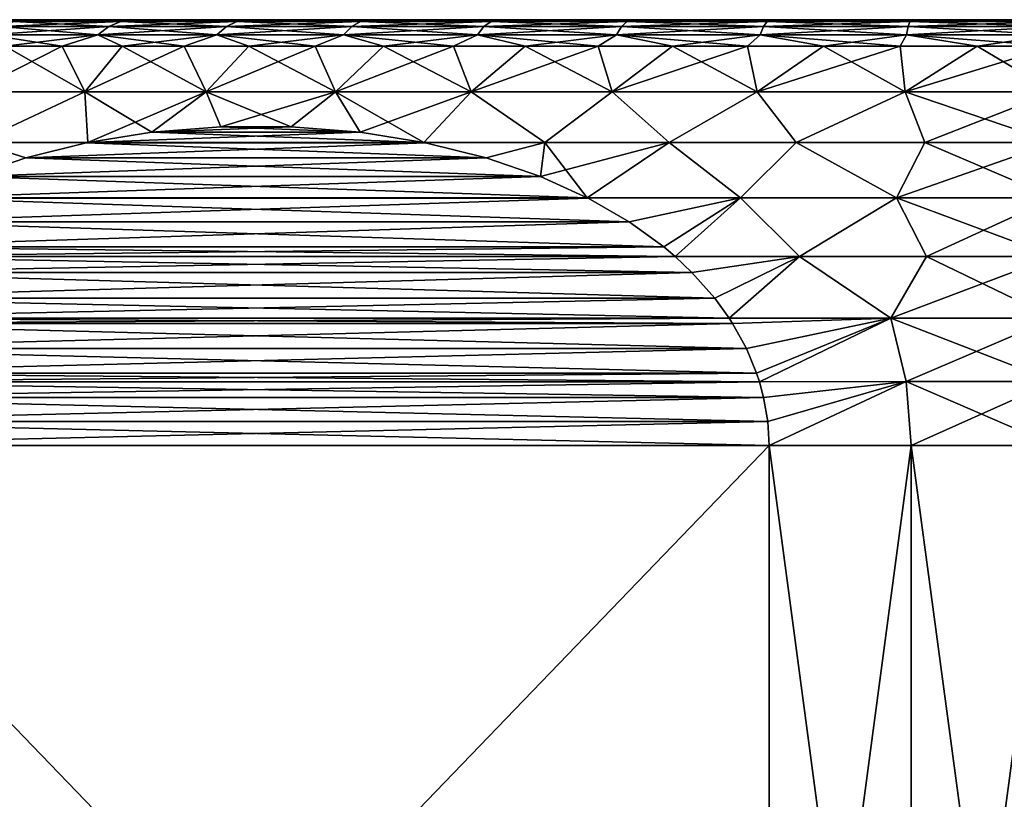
# Model space of a CAD drawing. Header units: metres. Extents: x -109 to 109, y -78 to 121.
# Tile 272 of 656: x -86.22 to -76.97, y 80.6 to 87.93. Entities that reach past the tile are written whole.
import ezdxf

# ---------------------------------------------------------------- set-up
doc = ezdxf.new("R2010")
doc.units = ezdxf.units.M
doc.layers.add('solid_508554_SW0001', color=7, linetype='CONTINUOUS')

msp = doc.modelspace()

# ---------------------------------------------------------------- linework, layer by layer
at = {"layer": 'solid_508554_SW0001'}
for points in [[(-85.270775, 87.909348, -42.687222), (-85.381172, 87.860977, -42.821739), (-86.399124, 87.860977, -41.899124)], [(-86.27607, 87.909348, -41.776073), (-85.270775, 87.909348, -42.687222), (-86.399124, 87.860977, -41.899124)], [(-86.27607, 87.909348, -22.223928), (-86.399124, 87.860977, -22.100878), (-85.381172, 87.860977, -21.178261)], [(-86.388786, 87.925629, -41.403107), (-86.388786, 87.925629, -22.596893), (-85.386513, 87.925629, -21.644503)], [(-86.27607, 87.909348, -22.223928), (-85.386513, 87.925629, -21.644503), (-86.388786, 87.925629, -22.596893)], [(-85.386513, 87.925629, -42.355499), (-86.388786, 87.925629, -41.403107), (-85.386513, 87.925629, -21.644503)], [(-86.27607, 87.909348, -41.776073), (-86.388786, 87.925629, -41.403107), (-85.386513, 87.925629, -42.355499)], [(-85.270775, 87.909348, -21.31278), (-85.386513, 87.925629, -21.644503), (-86.27607, 87.909348, -22.223928)], [(-86.27607, 87.909348, -41.776073), (-85.386513, 87.925629, -42.355499), (-85.270775, 87.909348, -42.687222)], [(-85.270775, 87.909348, -21.31278), (-86.27607, 87.909348, -22.223928), (-85.381172, 87.860977, -21.178261)], [(-85.386513, 87.925629, -42.355499), (-85.386513, 87.925629, -21.644503), (-84.293015, 87.925629, -20.79842)], [(-85.270775, 87.909348, -21.31278), (-84.293015, 87.925629, -20.79842), (-85.386513, 87.925629, -21.644503)], [(-84.293015, 87.925629, -43.20158), (-85.386513, 87.925629, -42.355499), (-84.293015, 87.925629, -20.79842)], [(-85.270775, 87.909348, -42.687222), (-85.386513, 87.925629, -42.355499), (-84.293015, 87.925629, -43.20158)], [(-84.181007, 87.909348, -43.495445), (-84.277687, 87.860977, -43.640137), (-85.381172, 87.860977, -42.821739)], [(-85.270775, 87.909348, -42.687222), (-84.181007, 87.909348, -43.495445), (-85.381172, 87.860977, -42.821739)], [(-85.270775, 87.909348, -21.31278), (-85.381172, 87.860977, -21.178261), (-84.277687, 87.860977, -20.359863)], [(-84.181007, 87.909348, -20.504555), (-84.293015, 87.925629, -20.79842), (-85.270775, 87.909348, -21.31278)], [(-85.270775, 87.909348, -42.687222), (-84.293015, 87.925629, -43.20158), (-84.181007, 87.909348, -43.495445)], [(-84.181007, 87.909348, -20.504555), (-85.270775, 87.909348, -21.31278), (-84.277687, 87.860977, -20.359863)], [(-84.293015, 87.925629, -43.20158), (-84.293015, 87.925629, -20.79842), (-83.119545, 87.925629, -20.067352)], [(-84.181007, 87.909348, -20.504555), (-83.119545, 87.925629, -20.067352), (-84.293015, 87.925629, -20.79842)], [(-83.119545, 87.925629, -43.932648), (-84.293015, 87.925629, -43.20158), (-83.119545, 87.925629, -20.067352)], [(-84.181007, 87.909348, -43.495445), (-84.293015, 87.925629, -43.20158), (-83.119545, 87.925629, -43.932648)], [(-83.017273, 87.909348, -44.192963), (-83.099304, 87.860977, -44.346432), (-84.277687, 87.860977, -43.640137)], [(-84.181007, 87.909348, -43.495445), (-83.017273, 87.909348, -44.192963), (-84.277687, 87.860977, -43.640137)], [(-84.181007, 87.909348, -20.504555), (-84.277687, 87.860977, -20.359863), (-83.099304, 87.860977, -19.653566)], [(-83.017273, 87.909348, -19.807039), (-83.119545, 87.925629, -20.067352), (-84.181007, 87.909348, -20.504555)], [(-84.181007, 87.909348, -43.495445), (-83.119545, 87.925629, -43.932648), (-83.017273, 87.909348, -44.192963)], [(-83.017273, 87.909348, -19.807039), (-84.181007, 87.909348, -20.504555), (-83.099304, 87.860977, -19.653566)], [(-83.119545, 87.925629, -43.932648), (-83.119545, 87.925629, -20.067352), (-81.877983, 87.925629, -19.458717)], [(-83.017273, 87.909348, -19.807039), (-81.877983, 87.925629, -19.458717), (-83.119545, 87.925629, -20.067352)], [(-81.877983, 87.925629, -44.541283), (-83.119545, 87.925629, -43.932648), (-81.877983, 87.925629, -19.458717)], [(-83.017273, 87.909348, -44.192963), (-83.119545, 87.925629, -43.932648), (-81.877983, 87.925629, -44.541283)], [(-81.790771, 87.909348, -44.773052), (-81.857368, 87.860977, -44.933826), (-83.099304, 87.860977, -44.346432)], [(-83.017273, 87.909348, -44.192963), (-81.790771, 87.909348, -44.773052), (-83.099304, 87.860977, -44.346432)], [(-83.017273, 87.909348, -19.807039), (-83.099304, 87.860977, -19.653566), (-81.857368, 87.860977, -19.066174)], [(-81.790771, 87.909348, -19.226946), (-81.877983, 87.925629, -19.458717), (-83.017273, 87.909348, -19.807039)], [(-83.017273, 87.909348, -44.192963), (-81.877983, 87.925629, -44.541283), (-81.790771, 87.909348, -44.773052)], [(-81.790771, 87.909348, -19.226946), (-83.017273, 87.909348, -19.807039), (-81.857368, 87.860977, -19.066174)], [(-81.877983, 87.925629, -44.541283), (-81.877983, 87.925629, -19.458717), (-80.581566, 87.925629, -18.978966)], [(-81.790771, 87.909348, -19.226946), (-80.581566, 87.925629, -18.978966), (-81.877983, 87.925629, -19.458717)], [(-80.581566, 87.925629, -45.021034), (-81.877983, 87.925629, -44.541283), (-80.581566, 87.925629, -18.978966)], [(-81.790771, 87.909348, -44.773052), (-81.877983, 87.925629, -44.541283), (-80.581566, 87.925629, -45.021034)], [(-80.513321, 87.909348, -45.230133), (-80.563835, 87.860977, -45.39666), (-81.857368, 87.860977, -44.933826)], [(-81.790771, 87.909348, -44.773052), (-80.513321, 87.909348, -45.230133), (-81.857368, 87.860977, -44.933826)], [(-81.790771, 87.909348, -19.226946), (-81.857368, 87.860977, -19.066174), (-80.563835, 87.860977, -18.603338)], [(-80.513321, 87.909348, -18.769867), (-80.581566, 87.925629, -18.978966), (-81.790771, 87.909348, -19.226946)], [(-81.790771, 87.909348, -44.773052), (-80.581566, 87.925629, -45.021034), (-80.513321, 87.909348, -45.230133)], [(-80.513321, 87.909348, -18.769867), (-81.790771, 87.909348, -19.226946), (-80.563835, 87.860977, -18.603338)], [(-80.581566, 87.925629, -45.021034), (-80.581566, 87.925629, -18.978966), (-79.242882, 87.925629, -18.632759)], [(-80.513321, 87.909348, -18.769867), (-79.242882, 87.925629, -18.632759), (-80.581566, 87.925629, -18.978966)], [(-79.242882, 87.925629, -45.367241), (-80.581566, 87.925629, -45.021034), (-79.242882, 87.925629, -18.632759)], [(-80.513321, 87.909348, -45.230133), (-80.581566, 87.925629, -45.021034), (-79.242882, 87.925629, -45.367241)], [(-79.197212, 87.909348, -45.559803), (-79.231163, 87.860977, -45.730476), (-80.563835, 87.860977, -45.39666)], [(-80.513321, 87.909348, -45.230133), (-79.197212, 87.909348, -45.559803), (-80.563835, 87.860977, -45.39666)], [(-80.513321, 87.909348, -18.769867), (-80.563835, 87.860977, -18.603338), (-79.231163, 87.860977, -18.269522)], [(-79.197212, 87.909348, -18.440199), (-79.242882, 87.925629, -18.632759), (-80.513321, 87.909348, -18.769867)], [(-80.513321, 87.909348, -45.230133), (-79.242882, 87.925629, -45.367241), (-79.197212, 87.909348, -45.559803)], [(-79.197212, 87.909348, -18.440199), (-80.513321, 87.909348, -18.769867), (-79.231163, 87.860977, -18.269522)], [(-79.242882, 87.925629, -45.367241), (-79.242882, 87.925629, -18.632759), (-77.876259, 87.925629, -18.42383)], [(-79.197212, 87.909348, -18.440199), (-77.876259, 87.925629, -18.42383), (-79.242882, 87.925629, -18.632759)], [(-77.876259, 87.925629, -45.576172), (-79.242882, 87.925629, -45.367241), (-77.876259, 87.925629, -18.42383)], [(-79.197212, 87.909348, -45.559803), (-79.242882, 87.925629, -45.367241), (-77.876259, 87.925629, -45.576172)], [(-77.855133, 87.909348, -45.758881), (-77.872185, 87.860977, -45.932064), (-79.231163, 87.860977, -45.730476)], [(-79.197212, 87.909348, -45.559803), (-77.855133, 87.909348, -45.758881), (-79.231163, 87.860977, -45.730476)], [(-79.197212, 87.909348, -18.440199), (-79.231163, 87.860977, -18.269522), (-77.872185, 87.860977, -18.067938)], [(-77.855133, 87.909348, -18.241119), (-77.876259, 87.925629, -18.42383), (-79.197212, 87.909348, -18.440199)], [(-79.197212, 87.909348, -45.559803), (-77.876259, 87.925629, -45.576172), (-77.855133, 87.909348, -45.758881)], [(-77.855133, 87.909348, -18.241119), (-79.197212, 87.909348, -18.440199), (-77.872185, 87.860977, -18.067938)], [(-77.876259, 87.925629, -45.576172), (-77.876259, 87.925629, -18.42383), (-76.5, 87.925629, -18.354248)], [(-76.5, 87.909348, -18.174547), (-76.5, 87.925629, -18.354248), (-77.876259, 87.925629, -18.42383)], [(-76.5, 87.925629, -45.645752), (-77.876259, 87.925629, -45.576172), (-76.5, 87.925629, -18.354248)], [(-77.855133, 87.909348, -18.241119), (-76.5, 87.909348, -18.174547), (-77.876259, 87.925629, -18.42383)], [(-77.855133, 87.909348, -45.758881), (-77.876259, 87.925629, -45.576172), (-76.5, 87.925629, -45.645752)], [(-77.855133, 87.909348, -18.241119), (-77.872185, 87.860977, -18.067938), (-76.5, 87.860977, -18.000526)], [(-76.5, 87.909348, -45.825455), (-76.5, 87.860977, -45.999474), (-77.872185, 87.860977, -45.932064)], [(-77.855133, 87.909348, -45.758881), (-76.5, 87.909348, -45.825455), (-77.872185, 87.860977, -45.932064)], [(-77.855133, 87.909348, -45.758881), (-76.5, 87.925629, -45.645752), (-76.5, 87.909348, -45.825455)], [(-77.855133, 87.909348, -18.241119), (-76.5, 87.860977, -18.000526), (-76.5, 87.909348, -18.174547)], [(-85.381172, 87.860977, -42.821739), (-85.484245, 87.782089, -42.947338), (-86.514015, 87.782089, -42.014015)], [(-86.399124, 87.860977, -41.899124), (-85.381172, 87.860977, -42.821739), (-86.514015, 87.782089, -42.014015)], [(-86.399124, 87.860977, -22.100878), (-86.514015, 87.782089, -21.985987), (-85.484245, 87.782089, -21.052662)], [(-85.381172, 87.860977, -21.178261), (-86.399124, 87.860977, -22.100878), (-85.484245, 87.782089, -21.052662)], [(-84.277687, 87.860977, -43.640137), (-84.367958, 87.782089, -43.775234), (-85.484245, 87.782089, -42.947338)], [(-85.381172, 87.860977, -42.821739), (-84.277687, 87.860977, -43.640137), (-85.484245, 87.782089, -42.947338)], [(-85.381172, 87.860977, -21.178261), (-85.484245, 87.782089, -21.052662), (-84.367958, 87.782089, -20.224766)], [(-84.277687, 87.860977, -20.359863), (-85.381172, 87.860977, -21.178261), (-84.367958, 87.782089, -20.224766)], [(-83.099304, 87.860977, -44.346432), (-83.175896, 87.782089, -44.489731), (-84.367958, 87.782089, -43.775234)], [(-84.277687, 87.860977, -43.640137), (-83.099304, 87.860977, -44.346432), (-84.367958, 87.782089, -43.775234)], [(-84.277687, 87.860977, -20.359863), (-84.367958, 87.782089, -20.224766), (-83.175896, 87.782089, -19.510271)], [(-83.099304, 87.860977, -19.653566), (-84.277687, 87.860977, -20.359863), (-83.175896, 87.782089, -19.510271)], [(-81.857368, 87.860977, -44.933826), (-81.919548, 87.782089, -45.083939), (-83.175896, 87.782089, -44.489731)], [(-83.099304, 87.860977, -44.346432), (-81.857368, 87.860977, -44.933826), (-83.175896, 87.782089, -44.489731)], [(-83.099304, 87.860977, -19.653566), (-83.175896, 87.782089, -19.510271), (-81.919548, 87.782089, -18.916059)], [(-81.857368, 87.860977, -19.066174), (-83.099304, 87.860977, -19.653566), (-81.919548, 87.782089, -18.916059)], [(-80.563835, 87.860977, -45.39666), (-80.611, 87.782089, -45.552147), (-81.919548, 87.782089, -45.083939)], [(-81.857368, 87.860977, -44.933826), (-80.563835, 87.860977, -45.39666), (-81.919548, 87.782089, -45.083939)], [(-81.857368, 87.860977, -19.066174), (-81.919548, 87.782089, -18.916059), (-80.611, 87.782089, -18.447855)], [(-80.563835, 87.860977, -18.603338), (-81.857368, 87.860977, -19.066174), (-80.611, 87.782089, -18.447855)], [(-79.231163, 87.860977, -45.730476), (-79.262863, 87.782089, -45.889835), (-80.611, 87.782089, -45.552147)], [(-80.563835, 87.860977, -45.39666), (-79.231163, 87.860977, -45.730476), (-80.611, 87.782089, -45.552147)], [(-80.563835, 87.860977, -18.603338), (-80.611, 87.782089, -18.447855), (-79.262863, 87.782089, -18.110163)], [(-79.231163, 87.860977, -18.269522), (-80.563835, 87.860977, -18.603338), (-79.262863, 87.782089, -18.110163)], [(-77.872185, 87.860977, -45.932064), (-77.888115, 87.782089, -46.093761), (-79.262863, 87.782089, -45.889835)], [(-79.231163, 87.860977, -45.730476), (-77.872185, 87.860977, -45.932064), (-79.262863, 87.782089, -45.889835)], [(-79.231163, 87.860977, -18.269522), (-79.262863, 87.782089, -18.110163), (-77.888115, 87.782089, -17.906239)], [(-77.872185, 87.860977, -18.067938), (-79.231163, 87.860977, -18.269522), (-77.888115, 87.782089, -17.906239)], [(-76.5, 87.860977, -45.999474), (-76.5, 87.782089, -46.161953), (-77.888115, 87.782089, -46.093761)], [(-77.872185, 87.860977, -45.932064), (-76.5, 87.860977, -45.999474), (-77.888115, 87.782089, -46.093761)], [(-77.872185, 87.860977, -18.067938), (-77.888115, 87.782089, -17.906239), (-76.5, 87.782089, -17.838045)], [(-77.872185, 87.860977, -18.067938), (-76.5, 87.782089, -17.838045), (-76.5, 87.860977, -18.000526)], [(-86.514015, 87.782089, -42.014015), (-85.484245, 87.782089, -42.947338), (-86.357178, 87.675629, -42.369747)], [(-86.514015, 87.782089, -21.985987), (-86.357178, 87.675629, -21.630253), (-85.819313, 87.675629, -21.144304)], [(-85.484245, 87.782089, -21.052662), (-86.514015, 87.782089, -21.985987), (-85.819313, 87.675629, -21.144304)], [(-85.484245, 87.782089, -42.947338), (-85.819313, 87.675629, -42.855698), (-86.357178, 87.675629, -42.369747)], [(-85.484245, 87.782089, -42.947338), (-85.257515, 87.675629, -43.313778), (-85.819313, 87.675629, -42.855698)], [(-85.484245, 87.782089, -21.052662), (-85.819313, 87.675629, -21.144304), (-85.257515, 87.675629, -20.686222)], [(-85.484245, 87.782089, -42.947338), (-84.367958, 87.782089, -43.775234), (-85.257515, 87.675629, -43.313778)], [(-85.484245, 87.782089, -21.052662), (-85.257515, 87.675629, -20.686222), (-84.673241, 87.675629, -20.257183)], [(-84.367958, 87.782089, -20.224766), (-85.484245, 87.782089, -21.052662), (-84.673241, 87.675629, -20.257183)], [(-84.367958, 87.782089, -43.775234), (-84.673241, 87.675629, -43.742817), (-85.257515, 87.675629, -43.313778)], [(-84.367958, 87.782089, -43.775234), (-84.067986, 87.675629, -44.141712), (-84.673241, 87.675629, -43.742817)], [(-84.367958, 87.782089, -20.224766), (-84.673241, 87.675629, -20.257183), (-84.067986, 87.675629, -19.858286)], [(-84.367958, 87.782089, -43.775234), (-83.175896, 87.782089, -44.489731), (-84.067986, 87.675629, -44.141712)], [(-84.367958, 87.782089, -20.224766), (-84.067986, 87.675629, -19.858286), (-83.443306, 87.675629, -19.490557)], [(-83.175896, 87.782089, -19.510271), (-84.367958, 87.782089, -20.224766), (-83.443306, 87.675629, -19.490557)], [(-83.175896, 87.782089, -44.489731), (-83.443306, 87.675629, -44.509441), (-84.067986, 87.675629, -44.141712)], [(-83.175896, 87.782089, -44.489731), (-82.800804, 87.675629, -44.845058), (-83.443306, 87.675629, -44.509441)], [(-83.175896, 87.782089, -19.510271), (-83.443306, 87.675629, -19.490557), (-82.800804, 87.675629, -19.154942)], [(-83.175896, 87.782089, -44.489731), (-81.919548, 87.782089, -45.083939), (-82.800804, 87.675629, -44.845058)], [(-83.175896, 87.782089, -19.510271), (-82.800804, 87.675629, -19.154942), (-82.14212, 87.675629, -18.852297)], [(-81.919548, 87.782089, -18.916059), (-83.175896, 87.782089, -19.510271), (-82.14212, 87.675629, -18.852297)], [(-81.919548, 87.782089, -45.083939), (-82.14212, 87.675629, -45.147705), (-82.800804, 87.675629, -44.845058)], [(-81.919548, 87.782089, -45.083939), (-81.468964, 87.675629, -45.416595), (-82.14212, 87.675629, -45.147705)], [(-81.919548, 87.782089, -18.916059), (-82.14212, 87.675629, -18.852297), (-81.468964, 87.675629, -18.583403)], [(-81.919548, 87.782089, -45.083939), (-80.611, 87.782089, -45.552147), (-81.468964, 87.675629, -45.416595)], [(-81.919548, 87.782089, -18.916059), (-81.468964, 87.675629, -18.583403), (-80.783043, 87.675629, -18.348949)], [(-80.611, 87.782089, -18.447855), (-81.919548, 87.782089, -18.916059), (-80.783043, 87.675629, -18.348949)], [(-80.611, 87.782089, -45.552147), (-80.783043, 87.675629, -45.651051), (-81.468964, 87.675629, -45.416595)], [(-80.611, 87.782089, -45.552147), (-80.086136, 87.675629, -45.850464), (-80.783043, 87.675629, -45.651051)], [(-80.611, 87.782089, -18.447855), (-80.783043, 87.675629, -18.348949), (-80.086136, 87.675629, -18.149538)], [(-80.611, 87.782089, -45.552147), (-79.262863, 87.782089, -45.889835), (-80.086136, 87.675629, -45.850464)], [(-80.611, 87.782089, -18.447855), (-80.086136, 87.675629, -18.149538), (-79.380013, 87.675629, -17.98568)], [(-79.262863, 87.782089, -18.110163), (-80.611, 87.782089, -18.447855), (-79.380013, 87.675629, -17.98568)], [(-79.262863, 87.782089, -45.889835), (-79.380013, 87.675629, -46.01432), (-80.086136, 87.675629, -45.850464)], [(-79.262863, 87.782089, -45.889835), (-78.666504, 87.675629, -46.142204), (-79.380013, 87.675629, -46.01432)], [(-79.262863, 87.782089, -18.110163), (-79.380013, 87.675629, -17.98568), (-78.666504, 87.675629, -17.857798)], [(-79.262863, 87.782089, -45.889835), (-77.888115, 87.782089, -46.093761), (-78.666504, 87.675629, -46.142204)], [(-79.262863, 87.782089, -18.110163), (-78.666504, 87.675629, -17.857798), (-77.947433, 87.675629, -17.766216)], [(-77.888115, 87.782089, -17.906239), (-79.262863, 87.782089, -18.110163), (-77.947433, 87.675629, -17.766216)], [(-77.888115, 87.782089, -46.093761), (-77.947433, 87.675629, -46.233784), (-78.666504, 87.675629, -46.142204)], [(-77.888115, 87.782089, -46.093761), (-77.224648, 87.675629, -46.288826), (-77.947433, 87.675629, -46.233784)], [(-77.888115, 87.782089, -17.906239), (-77.947433, 87.675629, -17.766216), (-77.224648, 87.675629, -17.711174)], [(-77.888115, 87.782089, -46.093761), (-76.5, 87.782089, -46.161953), (-77.224648, 87.675629, -46.288826)], [(-77.888115, 87.782089, -17.906239), (-77.224648, 87.675629, -17.711174), (-76.5, 87.675629, -17.69281)], [(-76.5, 87.782089, -17.838045), (-77.888115, 87.782089, -17.906239), (-76.5, 87.675629, -17.69281)], [(-76.5, 87.782089, -46.161953), (-76.5, 87.675629, -46.30719), (-77.224648, 87.675629, -46.288826)], [(-85.819313, 87.675629, -42.855698), (-85.609291, 87.248444, -43.583401), (-86.669113, 87.248444, -42.665058)], [(-86.357178, 87.675629, -42.369747), (-85.819313, 87.675629, -42.855698), (-86.669113, 87.248444, -42.665058)], [(-86.357178, 87.675629, -21.630253), (-86.669113, 87.248444, -21.334942), (-85.609291, 87.248444, -20.416599)], [(-85.819313, 87.675629, -21.144304), (-86.357178, 87.675629, -21.630253), (-85.609291, 87.248444, -20.416599)], [(-85.819313, 87.675629, -42.855698), (-85.257515, 87.675629, -43.313778), (-85.609291, 87.248444, -43.583401)], [(-85.257515, 87.675629, -20.686222), (-85.819313, 87.675629, -21.144304), (-85.609291, 87.248444, -20.416599)], [(-84.673241, 87.675629, -43.742817), (-84.466965, 87.248444, -44.396843), (-85.609291, 87.248444, -43.583401)], [(-85.257515, 87.675629, -43.313778), (-84.673241, 87.675629, -43.742817), (-85.609291, 87.248444, -43.583401)], [(-85.257515, 87.675629, -20.686222), (-85.609291, 87.248444, -20.416599), (-84.466965, 87.248444, -19.603157)], [(-84.673241, 87.675629, -20.257183), (-85.257515, 87.675629, -20.686222), (-84.466965, 87.248444, -19.603157)], [(-84.673241, 87.675629, -43.742817), (-84.067986, 87.675629, -44.141712), (-84.466965, 87.248444, -44.396843)], [(-84.067986, 87.675629, -19.858286), (-84.673241, 87.675629, -20.257183), (-84.466965, 87.248444, -19.603157)], [(-83.443306, 87.675629, -44.509441), (-83.252495, 87.248444, -45.098019), (-84.466965, 87.248444, -44.396843)], [(-84.067986, 87.675629, -44.141712), (-83.443306, 87.675629, -44.509441), (-84.466965, 87.248444, -44.396843)], [(-84.067986, 87.675629, -19.858286), (-84.466965, 87.248444, -19.603157), (-83.252495, 87.248444, -18.901981)], [(-83.443306, 87.675629, -19.490557), (-84.067986, 87.675629, -19.858286), (-83.252495, 87.248444, -18.901981)], [(-83.443306, 87.675629, -44.509441), (-82.800804, 87.675629, -44.845058), (-83.252495, 87.248444, -45.098019)], [(-82.800804, 87.675629, -19.154942), (-83.443306, 87.675629, -19.490557), (-83.252495, 87.248444, -18.901981)], [(-82.14212, 87.675629, -45.147705), (-81.976875, 87.248444, -45.680576), (-83.252495, 87.248444, -45.098019)], [(-82.800804, 87.675629, -44.845058), (-82.14212, 87.675629, -45.147705), (-83.252495, 87.248444, -45.098019)], [(-82.800804, 87.675629, -19.154942), (-83.252495, 87.248444, -18.901981), (-81.976875, 87.248444, -18.319426)], [(-82.14212, 87.675629, -18.852297), (-82.800804, 87.675629, -19.154942), (-81.976875, 87.248444, -18.319426)], [(-82.14212, 87.675629, -45.147705), (-81.468964, 87.675629, -45.416595), (-81.976875, 87.248444, -45.680576)], [(-81.468964, 87.675629, -18.583403), (-82.14212, 87.675629, -18.852297), (-81.976875, 87.248444, -18.319426)], [(-80.783043, 87.675629, -45.651051), (-80.651657, 87.248444, -46.139236), (-81.976875, 87.248444, -45.680576)], [(-81.468964, 87.675629, -45.416595), (-80.783043, 87.675629, -45.651051), (-81.976875, 87.248444, -45.680576)], [(-81.468964, 87.675629, -18.583403), (-81.976875, 87.248444, -18.319426), (-80.651657, 87.248444, -17.860762)], [(-80.783043, 87.675629, -18.348949), (-81.468964, 87.675629, -18.583403), (-80.651657, 87.248444, -17.860762)], [(-80.783043, 87.675629, -45.651051), (-80.086136, 87.675629, -45.850464), (-80.651657, 87.248444, -46.139236)], [(-80.086136, 87.675629, -18.149538), (-80.783043, 87.675629, -18.348949), (-80.651657, 87.248444, -17.860762)], [(-79.380013, 87.675629, -46.01432), (-79.288834, 87.248444, -46.469856), (-80.651657, 87.248444, -46.139236)], [(-80.086136, 87.675629, -45.850464), (-79.380013, 87.675629, -46.01432), (-80.651657, 87.248444, -46.139236)], [(-80.086136, 87.675629, -18.149538), (-80.651657, 87.248444, -17.860762), (-79.288834, 87.248444, -17.530146)], [(-79.380013, 87.675629, -17.98568), (-80.086136, 87.675629, -18.149538), (-79.288834, 87.248444, -17.530146)], [(-79.380013, 87.675629, -46.01432), (-78.666504, 87.675629, -46.142204), (-79.288834, 87.248444, -46.469856)], [(-78.666504, 87.675629, -17.857798), (-79.380013, 87.675629, -17.98568), (-79.288834, 87.248444, -17.530146)], [(-77.947433, 87.675629, -46.233784), (-77.900764, 87.248444, -46.66943), (-79.288834, 87.248444, -46.469856)], [(-78.666504, 87.675629, -46.142204), (-77.947433, 87.675629, -46.233784), (-79.288834, 87.248444, -46.469856)], [(-78.666504, 87.675629, -17.857798), (-79.288834, 87.248444, -17.530146), (-77.900764, 87.248444, -17.33057)], [(-77.947433, 87.675629, -17.766216), (-78.666504, 87.675629, -17.857798), (-77.900764, 87.248444, -17.33057)], [(-77.947433, 87.675629, -46.233784), (-77.224648, 87.675629, -46.288826), (-77.900764, 87.248444, -46.66943)], [(-77.224648, 87.675629, -17.711174), (-77.947433, 87.675629, -17.766216), (-77.900764, 87.248444, -17.33057)], [(-76.5, 87.675629, -46.30719), (-76.5, 87.248444, -46.736156), (-77.900764, 87.248444, -46.66943)], [(-77.224648, 87.675629, -46.288826), (-76.5, 87.675629, -46.30719), (-77.900764, 87.248444, -46.66943)], [(-77.224648, 87.675629, -17.711174), (-77.900764, 87.248444, -17.33057), (-76.5, 87.248444, -17.263844)], [(-76.5, 87.675629, -17.69281), (-77.224648, 87.675629, -17.711174), (-76.5, 87.248444, -17.263844)], [(-85.609291, 87.248444, -20.416599), (-86.669113, 87.248444, -21.334942), (-86.621239, 86.772057, -20.779762)], [(-86.669113, 87.248444, -42.665058), (-85.609291, 87.248444, -43.583401), (-86.621239, 86.772057, -43.220238)], [(-85.609291, 87.248444, -20.416599), (-86.621239, 86.772057, -20.779762), (-85.578217, 86.772636, -19.920805)], [(-85.609291, 87.248444, -43.583401), (-85.578217, 86.772636, -44.079197), (-86.621239, 86.772057, -43.220238)], [(-85.609291, 87.248444, -20.416599), (-85.578217, 86.772636, -19.920805), (-84.978127, 86.868149, -19.574343)], [(-84.466965, 87.248444, -19.603157), (-85.609291, 87.248444, -20.416599), (-84.978127, 86.868149, -19.574343)], [(-85.609291, 87.248444, -43.583401), (-84.466965, 87.248444, -44.396843), (-85.578217, 86.772636, -44.079197)], [(-84.466965, 87.248444, -44.396843), (-84.978127, 86.868149, -44.425659), (-85.578217, 86.772636, -44.079197)], [(-84.329636, 86.919167, -19.199936), (-84.466965, 87.248444, -19.603157), (-84.978127, 86.868149, -19.574343)], [(-84.466965, 87.248444, -44.396843), (-84.329636, 86.919167, -44.800064), (-84.978127, 86.868149, -44.425659)], [(-84.466965, 87.248444, -44.396843), (-83.252495, 87.248444, -45.098019), (-84.329636, 86.919167, -44.800064)], [(-83.670349, 86.919167, -18.819294), (-83.252495, 87.248444, -18.901981), (-84.466965, 87.248444, -19.603157)], [(-84.329636, 86.919167, -19.199936), (-83.670349, 86.919167, -18.819294), (-84.466965, 87.248444, -19.603157)], [(-83.252495, 87.248444, -45.098019), (-83.670349, 86.919167, -45.180702), (-84.329636, 86.919167, -44.800064)], [(-83.252495, 87.248444, -45.098019), (-83.021866, 86.868149, -45.555107), (-83.670349, 86.919167, -45.180702)], [(-83.670349, 86.919167, -18.819294), (-83.021858, 86.868149, -18.444889), (-83.252495, 87.248444, -18.901981)], [(-83.252495, 87.248444, -45.098019), (-81.976875, 87.248444, -45.680576), (-83.021866, 86.868149, -45.555107)], [(-82.421783, 86.772636, -18.098434), (-81.976875, 87.248444, -18.319426), (-83.252495, 87.248444, -18.901981)], [(-83.021858, 86.868149, -18.444889), (-82.421783, 86.772636, -18.098434), (-83.252495, 87.248444, -18.901981)], [(-81.976875, 87.248444, -45.680576), (-82.421783, 86.772636, -45.901566), (-83.021866, 86.868149, -45.555107)], [(-81.976875, 87.248444, -45.680576), (-81.284866, 86.772057, -46.333115), (-82.421783, 86.772636, -45.901566)], [(-82.421783, 86.772636, -18.098434), (-81.284866, 86.772057, -17.666883), (-81.976875, 87.248444, -18.319426)], [(-81.976875, 87.248444, -45.680576), (-80.651657, 87.248444, -46.139236), (-81.284866, 86.772057, -46.333115)], [(-81.284866, 86.772057, -17.666883), (-80.651657, 87.248444, -17.860762), (-81.976875, 87.248444, -18.319426)], [(-80.651657, 87.248444, -46.139236), (-80.116066, 86.772057, -46.671646), (-81.284866, 86.772057, -46.333115)], [(-81.284866, 86.772057, -17.666883), (-80.116066, 86.772057, -17.328354), (-80.651657, 87.248444, -17.860762)], [(-80.651657, 87.248444, -46.139236), (-79.288834, 87.248444, -46.469856), (-80.116066, 86.772057, -46.671646)], [(-80.116066, 86.772057, -17.328354), (-79.288834, 87.248444, -17.530146), (-80.651657, 87.248444, -17.860762)], [(-79.288834, 87.248444, -46.469856), (-78.92382, 86.772057, -46.915035), (-80.116066, 86.772057, -46.671646)], [(-80.116066, 86.772057, -17.328354), (-78.92382, 86.772057, -17.084965), (-79.288834, 87.248444, -17.530146)], [(-79.288834, 87.248444, -46.469856), (-77.900764, 87.248444, -46.66943), (-78.92382, 86.772057, -46.915035)], [(-78.92382, 86.772057, -17.084965), (-77.900764, 87.248444, -17.33057), (-79.288834, 87.248444, -17.530146)], [(-77.900764, 87.248444, -46.66943), (-77.715851, 86.772057, -47.061703), (-78.92382, 86.772057, -46.915035)], [(-78.92382, 86.772057, -17.084965), (-77.715851, 86.772057, -16.938297), (-77.900764, 87.248444, -17.33057)], [(-77.900764, 87.248444, -46.66943), (-76.5, 87.248444, -46.736156), (-77.715851, 86.772057, -47.061703)], [(-76.5, 86.772057, -16.889303), (-76.5, 87.248444, -17.263844), (-77.900764, 87.248444, -17.33057)], [(-77.715851, 86.772057, -16.938297), (-76.5, 86.772057, -16.889303), (-77.900764, 87.248444, -17.33057)], [(-76.5, 87.248444, -46.736156), (-76.5, 86.772057, -47.110695), (-77.715851, 86.772057, -47.061703)], [(-83.670349, 86.919167, -18.819294), (-84.978127, 86.868149, -19.574343), (-83.021858, 86.868149, -18.444889)], [(-84.329636, 86.919167, -19.199936), (-84.978127, 86.868149, -19.574343), (-83.670349, 86.919167, -18.819294)], [(-83.021866, 86.868149, -45.555107), (-84.978127, 86.868149, -44.425659), (-84.329636, 86.919167, -44.800064)], [(-83.021866, 86.868149, -45.555107), (-84.329636, 86.919167, -44.800064), (-83.670349, 86.919167, -45.180702)], [(-83.021858, 86.868149, -18.444889), (-84.978127, 86.868149, -19.574343), (-85.578217, 86.772636, -19.920805)], [(-83.021858, 86.868149, -18.444889), (-85.578217, 86.772636, -19.920805), (-82.421783, 86.772636, -18.098434)], [(-82.421783, 86.772636, -45.901566), (-85.578217, 86.772636, -44.079197), (-84.978127, 86.868149, -44.425659)], [(-82.421783, 86.772636, -45.901566), (-84.978127, 86.868149, -44.425659), (-83.021866, 86.868149, -45.555107)], [(-86.163605, 86.628273, -20.258776), (-86.621239, 86.772057, -20.779762), (-86.674339, 86.452354, -20.55365)], [(-86.163597, 86.628273, -43.741226), (-86.674339, 86.452354, -43.44635), (-86.621239, 86.772057, -43.220238)], [(-85.594688, 86.769302, -19.930313), (-85.578217, 86.772636, -19.920805), (-86.621239, 86.772057, -20.779762)], [(-85.594681, 86.769302, -44.069691), (-86.621239, 86.772057, -43.220238), (-85.578217, 86.772636, -44.079197)], [(-86.163605, 86.628273, -20.258776), (-85.594688, 86.769302, -19.930313), (-86.621239, 86.772057, -20.779762)], [(-85.594681, 86.769302, -44.069691), (-86.163597, 86.628273, -43.741226), (-86.621239, 86.772057, -43.220238)], [(-82.405304, 86.769295, -18.088919), (-85.594688, 86.769302, -19.930313), (-86.163605, 86.628273, -20.258776)], [(-81.836388, 86.628273, -17.760458), (-82.405304, 86.769295, -18.088919), (-86.163605, 86.628273, -20.258776)], [(-81.836395, 86.628273, -46.239536), (-86.163597, 86.628273, -43.741226), (-85.594681, 86.769302, -44.069691)], [(-82.421783, 86.772636, -18.098434), (-85.578217, 86.772636, -19.920805), (-85.594688, 86.769302, -19.930313)], [(-82.405304, 86.769295, -18.088919), (-82.421783, 86.772636, -18.098434), (-85.594688, 86.769302, -19.930313)], [(-82.405312, 86.769302, -45.911076), (-85.594681, 86.769302, -44.069691), (-85.578217, 86.772636, -44.079197)], [(-81.836395, 86.628273, -46.239536), (-85.594681, 86.769302, -44.069691), (-82.405312, 86.769302, -45.911076)], [(-82.405312, 86.769302, -45.911076), (-85.578217, 86.772636, -44.079197), (-82.421783, 86.772636, -45.901566)], [(-82.405312, 86.769302, -45.911076), (-82.421783, 86.772636, -45.901566), (-81.284866, 86.772057, -46.333115)], [(-82.405304, 86.769295, -18.088919), (-81.284866, 86.772057, -17.666883), (-82.421783, 86.772636, -18.098434)], [(-81.836395, 86.628273, -46.239536), (-82.405312, 86.769302, -45.911076), (-81.284866, 86.772057, -46.333115)], [(-81.836388, 86.628273, -17.760458), (-81.284866, 86.772057, -17.666883), (-82.405304, 86.769295, -18.088919)], [(-81.836395, 86.628273, -46.239536), (-81.284866, 86.772057, -46.333115), (-81.325661, 86.452354, -46.534412)], [(-81.836388, 86.628273, -17.760458), (-81.325653, 86.452354, -17.465586), (-81.284866, 86.772057, -17.666883)], [(-81.325661, 86.452354, -46.534412), (-81.284866, 86.772057, -46.333115), (-80.116066, 86.772057, -46.671646)], [(-81.325661, 86.452354, -46.534412), (-80.116066, 86.772057, -46.671646), (-80.886688, 86.254036, -46.787853)], [(-81.325653, 86.452354, -17.465586), (-80.886688, 86.254036, -17.212147), (-81.284866, 86.772057, -17.666883)], [(-80.886688, 86.254036, -17.212147), (-80.116066, 86.772057, -17.328354), (-81.284866, 86.772057, -17.666883)], [(-80.886688, 86.254036, -46.787853), (-80.116066, 86.772057, -46.671646), (-79.447716, 86.253853, -47.140579)], [(-80.886688, 86.254036, -17.212147), (-79.447716, 86.253853, -16.859421), (-80.116066, 86.772057, -17.328354)], [(-79.447716, 86.253853, -47.140579), (-80.116066, 86.772057, -46.671646), (-78.92382, 86.772057, -46.915035)], [(-79.447716, 86.253853, -16.859421), (-78.92382, 86.772057, -17.084965), (-80.116066, 86.772057, -17.328354)], [(-79.447716, 86.253853, -47.140579), (-78.92382, 86.772057, -46.915035), (-77.980698, 86.253853, -47.353622)], [(-79.447716, 86.253853, -16.859421), (-77.980698, 86.253853, -16.646379), (-78.92382, 86.772057, -17.084965)], [(-77.980698, 86.253853, -47.353622), (-78.92382, 86.772057, -46.915035), (-77.715851, 86.772057, -47.061703)], [(-77.980698, 86.253853, -16.646379), (-77.715851, 86.772057, -16.938297), (-78.92382, 86.772057, -17.084965)], [(-77.980698, 86.253853, -47.353622), (-77.715851, 86.772057, -47.061703), (-76.5, 86.772057, -47.110695)], [(-77.980698, 86.253853, -47.353622), (-76.5, 86.772057, -47.110695), (-76.5, 86.253853, -47.424854)], [(-77.980698, 86.253853, -16.646379), (-76.5, 86.253853, -16.575146), (-77.715851, 86.772057, -16.938297)], [(-76.5, 86.253853, -16.575146), (-76.5, 86.772057, -16.889303), (-77.715851, 86.772057, -16.938297)], [(-81.836388, 86.628273, -17.760458), (-86.163605, 86.628273, -20.258776), (-86.674339, 86.452354, -20.55365)], [(-81.836388, 86.628273, -17.760458), (-86.674339, 86.452354, -20.55365), (-81.325653, 86.452354, -17.465586)], [(-81.325661, 86.452354, -46.534412), (-86.674339, 86.452354, -43.44635), (-86.163597, 86.628273, -43.741226)], [(-81.836395, 86.628273, -46.239536), (-81.325661, 86.452354, -46.534412), (-86.163597, 86.628273, -43.741226)], [(-81.325653, 86.452354, -17.465586), (-86.674339, 86.452354, -20.55365), (-87.113312, 86.254036, -20.807093)], [(-81.325653, 86.452354, -17.465586), (-87.113312, 86.254036, -20.807093), (-80.886688, 86.254036, -17.212147)], [(-80.886688, 86.254036, -46.787853), (-87.113312, 86.254036, -43.192909), (-86.674339, 86.452354, -43.44635)], [(-81.325661, 86.452354, -46.534412), (-80.886688, 86.254036, -46.787853), (-86.674339, 86.452354, -43.44635)], [(-80.877449, 86.249306, -17.206814), (-87.122551, 86.249306, -20.812424), (-87.507813, 86.026375, -21.034857)], [(-80.492188, 86.026375, -16.984381), (-80.877449, 86.249306, -17.206814), (-87.507813, 86.026375, -21.034857)], [(-80.492188, 86.026375, -47.015617), (-87.507813, 86.026375, -42.965145), (-87.122543, 86.249306, -43.187576)], [(-80.886688, 86.254036, -17.212147), (-87.113312, 86.254036, -20.807093), (-87.122551, 86.249306, -20.812424)], [(-80.877449, 86.249306, -17.206814), (-80.886688, 86.254036, -17.212147), (-87.122551, 86.249306, -20.812424)], [(-80.877449, 86.249306, -46.793186), (-87.122543, 86.249306, -43.187576), (-87.113312, 86.254036, -43.192909)], [(-80.492188, 86.026375, -47.015617), (-87.122543, 86.249306, -43.187576), (-80.877449, 86.249306, -46.793186)], [(-80.877449, 86.249306, -46.793186), (-87.113312, 86.254036, -43.192909), (-80.886688, 86.254036, -46.787853)], [(-80.877449, 86.249306, -17.206814), (-79.447716, 86.253853, -16.859421), (-80.886688, 86.254036, -17.212147)], [(-80.877449, 86.249306, -46.793186), (-80.886688, 86.254036, -46.787853), (-79.447716, 86.253853, -47.140579)], [(-80.492188, 86.026375, -16.984381), (-79.447716, 86.253853, -16.859421), (-80.877449, 86.249306, -17.206814)], [(-80.492188, 86.026375, -47.015617), (-80.877449, 86.249306, -46.793186), (-79.447716, 86.253853, -47.140579)], [(-80.492188, 86.026375, -16.984381), (-80.168686, 85.79155, -16.797611), (-79.447716, 86.253853, -16.859421)], [(-80.492188, 86.026375, -47.015617), (-79.447716, 86.253853, -47.140579), (-80.168686, 85.79155, -47.202389)], [(-80.168686, 85.79155, -16.797611), (-80.061874, 85.701134, -16.735941), (-79.447716, 86.253853, -16.859421)], [(-79.447716, 86.253853, -47.140579), (-80.061874, 85.701134, -47.264057), (-80.168686, 85.79155, -47.202389)], [(-80.061874, 85.701134, -16.735941), (-78.89122, 85.701454, -16.50946), (-79.447716, 86.253853, -16.859421)], [(-79.447716, 86.253853, -47.140579), (-78.89122, 85.701454, -47.49054), (-80.061874, 85.701134, -47.264057)], [(-78.89122, 85.701454, -16.50946), (-77.980698, 86.253853, -16.646379), (-79.447716, 86.253853, -16.859421)], [(-79.447716, 86.253853, -47.140579), (-77.980698, 86.253853, -47.353622), (-78.89122, 85.701454, -47.49054)], [(-78.89122, 85.701454, -16.50946), (-77.699127, 85.701454, -16.37192), (-77.980698, 86.253853, -16.646379)], [(-77.980698, 86.253853, -47.353622), (-77.699127, 85.701454, -47.628078), (-78.89122, 85.701454, -47.49054)], [(-76.5, 85.701454, -16.325983), (-76.5, 86.253853, -16.575146), (-77.980698, 86.253853, -16.646379)], [(-77.699127, 85.701454, -16.37192), (-76.5, 85.701454, -16.325983), (-77.980698, 86.253853, -16.646379)], [(-77.980698, 86.253853, -47.353622), (-76.5, 86.253853, -47.424854), (-77.699127, 85.701454, -47.628078)], [(-76.5, 86.253853, -47.424854), (-76.5, 85.701454, -47.674015), (-77.699127, 85.701454, -47.628078)], [(-80.492188, 86.026375, -16.984381), (-87.507813, 86.026375, -21.034857), (-87.831314, 85.79155, -21.221628)], [(-80.492188, 86.026375, -16.984381), (-87.831314, 85.79155, -21.221628), (-80.168686, 85.79155, -16.797611)], [(-80.168686, 85.79155, -47.202389), (-87.831314, 85.79155, -42.778374), (-87.507813, 86.026375, -42.965145)], [(-80.492188, 86.026375, -47.015617), (-80.168686, 85.79155, -47.202389), (-87.507813, 86.026375, -42.965145)], [(-80.168686, 85.79155, -16.797611), (-87.831314, 85.79155, -21.221628), (-87.938126, 85.701134, -21.283297)], [(-80.168686, 85.79155, -16.797611), (-87.938126, 85.701134, -21.283297), (-80.061874, 85.701134, -16.735941)], [(-80.061874, 85.701134, -47.264057), (-87.938126, 85.701134, -42.716705), (-87.831314, 85.79155, -42.778374)], [(-80.168686, 85.79155, -47.202389), (-80.061874, 85.701134, -47.264057), (-87.831314, 85.79155, -42.778374)], [(-80.061874, 85.701134, -16.735941), (-87.938126, 85.701134, -21.283297), (-88.096771, 85.551514, -21.374891)], [(-79.903229, 85.551514, -16.644346), (-80.061874, 85.701134, -16.735941), (-88.096771, 85.551514, -21.374891)], [(-79.903229, 85.551514, -47.355656), (-88.096771, 85.551514, -42.625107), (-87.938126, 85.701134, -42.716705)], [(-79.903229, 85.551514, -47.355656), (-87.938126, 85.701134, -42.716705), (-80.061874, 85.701134, -47.264057)], [(-79.903229, 85.551514, -16.644346), (-78.89122, 85.701454, -16.50946), (-80.061874, 85.701134, -16.735941)], [(-79.903229, 85.551514, -47.355656), (-80.061874, 85.701134, -47.264057), (-78.89122, 85.701454, -47.49054)], [(-79.689613, 85.311172, -16.521017), (-78.89122, 85.701454, -16.50946), (-79.903229, 85.551514, -16.644346)], [(-79.903229, 85.551514, -47.355656), (-78.89122, 85.701454, -47.49054), (-79.689613, 85.311172, -47.478985)], [(-79.689613, 85.311172, -16.521017), (-79.552872, 85.122498, -16.442068), (-78.89122, 85.701454, -16.50946)], [(-78.89122, 85.701454, -47.49054), (-79.552872, 85.122498, -47.55793), (-79.689613, 85.311172, -47.478985)], [(-79.552872, 85.122498, -16.442068), (-78.035492, 85.122971, -16.220011), (-78.89122, 85.701454, -16.50946)], [(-78.89122, 85.701454, -47.49054), (-78.035492, 85.122971, -47.779991), (-79.552872, 85.122498, -47.55793)], [(-78.035492, 85.122971, -16.220011), (-77.699127, 85.701454, -16.37192), (-78.89122, 85.701454, -16.50946)], [(-78.89122, 85.701454, -47.49054), (-77.699127, 85.701454, -47.628078), (-78.035492, 85.122971, -47.779991)], [(-78.035492, 85.122971, -16.220011), (-76.5, 85.122971, -16.145479), (-77.699127, 85.701454, -16.37192)], [(-76.5, 85.701454, -47.674015), (-76.5, 85.122971, -47.854519), (-78.035492, 85.122971, -47.779991)], [(-77.699127, 85.701454, -47.628078), (-76.5, 85.701454, -47.674015), (-78.035492, 85.122971, -47.779991)], [(-76.5, 85.122971, -16.145479), (-76.5, 85.701454, -16.325983), (-77.699127, 85.701454, -16.37192)], [(-79.903229, 85.551514, -16.644346), (-88.096771, 85.551514, -21.374891), (-88.310387, 85.311172, -21.49822)], [(-79.689613, 85.311172, -16.521017), (-79.903229, 85.551514, -16.644346), (-88.310387, 85.311172, -21.49822)], [(-79.689613, 85.311172, -47.478985), (-88.310387, 85.311172, -42.501778), (-88.096771, 85.551514, -42.625107)], [(-79.903229, 85.551514, -47.355656), (-79.689613, 85.311172, -47.478985), (-88.096771, 85.551514, -42.625107)], [(-79.689613, 85.311172, -16.521017), (-88.310387, 85.311172, -21.49822), (-88.447128, 85.122498, -21.577169)], [(-79.689613, 85.311172, -16.521017), (-88.447128, 85.122498, -21.577169), (-79.552872, 85.122498, -16.442068)], [(-79.552872, 85.122498, -47.55793), (-88.447128, 85.122498, -42.422832), (-88.310387, 85.311172, -42.501778)], [(-79.689613, 85.311172, -47.478985), (-79.552872, 85.122498, -47.55793), (-88.310387, 85.311172, -42.501778)], [(-79.552872, 85.122498, -16.442068), (-88.447128, 85.122498, -21.577169), (-88.478874, 85.073174, -21.595497)], [(-79.521126, 85.073174, -16.42374), (-79.552872, 85.122498, -16.442068), (-88.478874, 85.073174, -21.595497)], [(-79.521126, 85.073166, -47.57626), (-88.478874, 85.073166, -42.404503), (-88.447128, 85.122498, -42.422832)], [(-79.521126, 85.073166, -47.57626), (-88.447128, 85.122498, -42.422832), (-79.552872, 85.122498, -47.55793)], [(-79.521126, 85.073174, -16.42374), (-78.035492, 85.122971, -16.220011), (-79.552872, 85.122498, -16.442068)], [(-79.521126, 85.073166, -47.57626), (-79.552872, 85.122498, -47.55793), (-78.035492, 85.122971, -47.779991)], [(-79.391373, 84.838242, -16.348827), (-78.035492, 85.122971, -16.220011), (-79.521126, 85.073174, -16.42374)], [(-79.391373, 84.838234, -47.651173), (-79.521126, 85.073166, -47.57626), (-78.035492, 85.122971, -47.779991)], [(-79.391373, 84.838242, -16.348827), (-79.295349, 84.606544, -16.293386), (-78.035492, 85.122971, -16.220011)], [(-79.391373, 84.838234, -47.651173), (-78.035492, 85.122971, -47.779991), (-79.295349, 84.606544, -47.706615)], [(-79.295349, 84.606544, -16.293386), (-79.269073, 84.526344, -16.278217), (-78.035492, 85.122971, -16.220011)], [(-78.035492, 85.122971, -47.779991), (-79.269073, 84.526344, -47.721783), (-79.295349, 84.606544, -47.706615)], [(-79.269073, 84.526344, -16.278217), (-77.891594, 84.526894, -16.097054), (-78.035492, 85.122971, -16.220011)], [(-78.035492, 85.122971, -47.779991), (-77.891594, 84.526894, -47.902946), (-79.269073, 84.526344, -47.721783)], [(-76.5, 84.526894, -16.036283), (-76.5, 85.122971, -16.145479), (-78.035492, 85.122971, -16.220011)], [(-77.891594, 84.526894, -16.097054), (-76.5, 84.526894, -16.036283), (-78.035492, 85.122971, -16.220011)], [(-78.035492, 85.122971, -47.779991), (-76.5, 85.122971, -47.854519), (-77.891594, 84.526894, -47.902946)], [(-76.5, 85.122971, -47.854519), (-76.5, 84.526894, -47.963715), (-77.891594, 84.526894, -47.902946)], [(-79.521126, 85.073174, -16.42374), (-88.478874, 85.073174, -21.595497), (-88.608627, 84.838242, -21.67041)], [(-79.391373, 84.838242, -16.348827), (-79.521126, 85.073174, -16.42374), (-88.608627, 84.838242, -21.67041)], [(-79.391373, 84.838234, -47.651173), (-88.608627, 84.838234, -42.32959), (-88.478874, 85.073166, -42.404503)], [(-79.391373, 84.838234, -47.651173), (-88.478874, 85.073166, -42.404503), (-79.521126, 85.073166, -47.57626)], [(-79.391373, 84.838242, -16.348827), (-88.608627, 84.838242, -21.67041), (-88.704651, 84.606544, -21.725851)], [(-79.391373, 84.838242, -16.348827), (-88.704651, 84.606544, -21.725851), (-79.295349, 84.606544, -16.293386)], [(-79.295349, 84.606544, -47.706615), (-88.704651, 84.606544, -42.274147), (-88.608627, 84.838234, -42.32959)], [(-79.391373, 84.838234, -47.651173), (-79.295349, 84.606544, -47.706615), (-88.608627, 84.838234, -42.32959)], [(-79.295349, 84.606544, -16.293386), (-88.704651, 84.606544, -21.725851), (-88.730927, 84.526344, -21.74102)], [(-79.295349, 84.606544, -16.293386), (-88.730927, 84.526344, -21.74102), (-79.269073, 84.526344, -16.278217)], [(-79.269073, 84.526344, -47.721783), (-88.730927, 84.526344, -42.25898), (-88.704651, 84.606544, -42.274147)], [(-79.295349, 84.606544, -47.706615), (-79.269073, 84.526344, -47.721783), (-88.704651, 84.606544, -42.274147)], [(-79.269073, 84.526344, -16.278217), (-88.730927, 84.526344, -21.74102), (-88.770607, 84.377739, -21.763929)], [(-79.229393, 84.377739, -16.255308), (-79.269073, 84.526344, -16.278217), (-88.770607, 84.377739, -21.763929)], [(-79.229393, 84.377739, -47.74469), (-88.770607, 84.377739, -42.236069), (-88.730927, 84.526344, -42.25898)], [(-79.229393, 84.377739, -47.74469), (-88.730927, 84.526344, -42.25898), (-79.269073, 84.526344, -47.721783)], [(-79.229393, 84.377739, -16.255308), (-77.891594, 84.526894, -16.097054), (-79.269073, 84.526344, -16.278217)], [(-79.229393, 84.377739, -47.74469), (-79.269073, 84.526344, -47.721783), (-77.891594, 84.526894, -47.902946)], [(-79.190857, 84.15123, -16.233061), (-77.891594, 84.526894, -16.097054), (-79.229393, 84.377739, -16.255308)], [(-79.190857, 84.15123, -47.766941), (-79.229393, 84.377739, -47.74469), (-77.891594, 84.526894, -47.902946)], [(-79.190857, 84.15123, -16.233061), (-79.178177, 83.925629, -16.225737), (-77.891594, 84.526894, -16.097054)], [(-79.190857, 84.15123, -47.766941), (-77.891594, 84.526894, -47.902946), (-79.178177, 83.925629, -47.774261)], [(-79.178177, 83.925629, -16.225737), (-77.843834, 83.925629, -16.056534), (-77.891594, 84.526894, -16.097054)], [(-77.891594, 84.526894, -47.902946), (-77.843834, 83.925629, -47.943466), (-79.178177, 83.925629, -47.774261)], [(-76.5, 83.925629, -16), (-76.5, 84.526894, -16.036283), (-77.891594, 84.526894, -16.097054)], [(-77.843834, 83.925629, -16.056534), (-76.5, 83.925629, -16), (-77.891594, 84.526894, -16.097054)], [(-77.891594, 84.526894, -47.902946), (-76.5, 84.526894, -47.963715), (-77.843834, 83.925629, -47.943466)], [(-76.5, 84.526894, -47.963715), (-76.5, 83.925629, -48), (-77.843834, 83.925629, -47.943466)], [(-79.229393, 84.377739, -16.255308), (-88.770607, 84.377739, -21.763929), (-88.809143, 84.15123, -21.786177)], [(-79.190857, 84.15123, -16.233061), (-79.229393, 84.377739, -16.255308), (-88.809143, 84.15123, -21.786177)], [(-79.190857, 84.15123, -47.766941), (-88.809143, 84.15123, -42.213821), (-88.770607, 84.377739, -42.236069)], [(-79.190857, 84.15123, -47.766941), (-88.770607, 84.377739, -42.236069), (-79.229393, 84.377739, -47.74469)], [(-79.190857, 84.15123, -16.233061), (-88.809143, 84.15123, -21.786177), (-88.821823, 83.925629, -21.793501)], [(-79.190857, 84.15123, -16.233061), (-88.821823, 83.925629, -21.793501), (-79.178177, 83.925629, -16.225737)], [(-79.178177, 83.925629, -47.774261), (-88.821823, 83.925629, -42.206497), (-88.809143, 84.15123, -42.213821)], [(-79.190857, 84.15123, -47.766941), (-79.178177, 83.925629, -47.774261), (-88.809143, 84.15123, -42.213821)], [(-88.821823, 73.925629, -21.793501), (-79.178177, 83.925629, -16.225737), (-88.821823, 83.925629, -21.793501)], [(-88.821823, 73.925629, -21.793501), (-79.178177, 73.925629, -16.225737), (-79.178177, 83.925629, -16.225737)], [(-79.178177, 73.925629, -47.774261), (-88.821823, 83.925629, -42.206497), (-79.178177, 83.925629, -47.774261)], [(-88.821823, 73.925629, -42.206497), (-88.821823, 83.925629, -42.206497), (-79.178177, 73.925629, -47.774261)], [(-77.843834, 73.925629, -16.056534), (-77.843834, 83.925629, -16.056534), (-79.178177, 83.925629, -16.225737)], [(-77.843834, 73.925629, -16.056534), (-79.178177, 83.925629, -16.225737), (-79.178177, 73.925629, -16.225737)], [(-79.178177, 73.925629, -47.774261), (-79.178177, 83.925629, -47.774261), (-77.843834, 83.925629, -47.943466)], [(-79.178177, 73.925629, -47.774261), (-77.843834, 83.925629, -47.943466), (-77.843834, 73.925629, -47.943466)], [(-76.5, 73.925629, -16), (-76.5, 83.925629, -16), (-77.843834, 83.925629, -16.056534)], [(-76.5, 73.925629, -16), (-77.843834, 83.925629, -16.056534), (-77.843834, 73.925629, -16.056534)], [(-77.843834, 73.925629, -47.943466), (-77.843834, 83.925629, -47.943466), (-76.5, 83.925629, -48)], [(-77.843834, 73.925629, -47.943466), (-76.5, 83.925629, -48), (-76.5, 73.925629, -48)]]:
    msp.add_3dface(points, dxfattribs=at)

doc.saveas('drawing.dxf')
